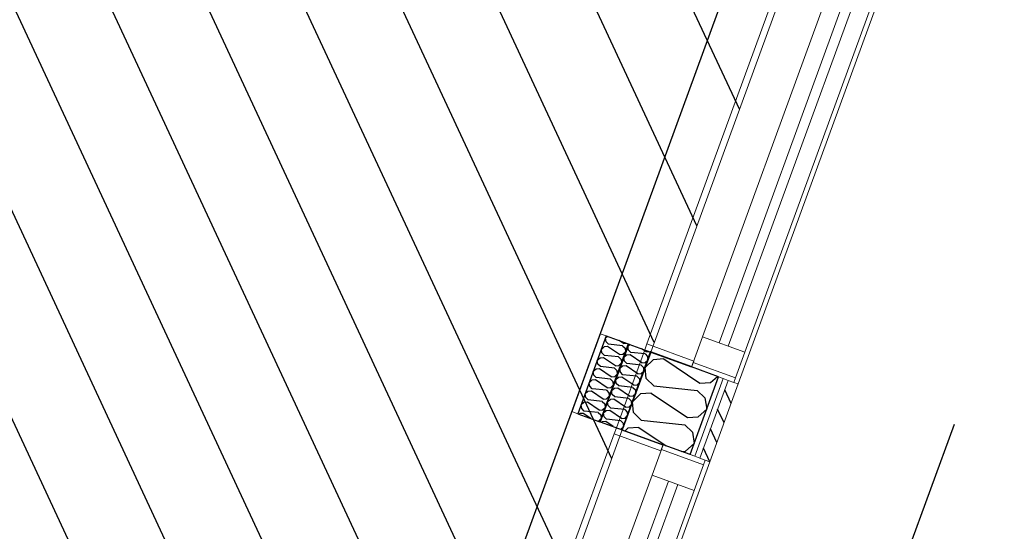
# Model space of a CAD drawing. Header units: millimetres. Extents: x 112481703 to 112588235, y 1264638581 to 1264713486.
# Tile 350 of 487: x 112581242 to 112583260, y 1264677144 to 1264678193. Entities that reach past the tile are written whole.
import ezdxf

# ---------------------------------------------------------------- set-up
doc = ezdxf.new("R2010")
doc.units = ezdxf.units.MM
doc.header["$LTSCALE"] = 0.5
doc.header["$MEASUREMENT"] = 0
doc.linetypes.add('Lang stiplet', pattern=[2116.666603, 1269.999981, -846.666622])
doc.linetypes.add('PLINE', pattern=[0])
for name, color, linetype, lineweight in [('234- Vinduer_ dører_ porter', 7, 'Continuous', 0), ('235- Utvendig kledning og overflate', 7, 'Continuous', 0), ('236- Innvendig kledning og overflate', 7, 'Continuous', 0), ('262- Taktekking', 7, 'Continuous', 0)]:
    doc.layers.add(name, color=color, linetype=linetype, lineweight=lineweight)
for name, color, linetype in [('266- Himling og innvendig overflate#1', 7, 'Continuous'), ('862- M___Nettoareal', 7, 'Continuous'), ('862- M___Nettoareal(Polylinje)', 7, 'Continuous'), ('LA_farge_dekke_asfalt2', 7, 'Continuous'), ('Yttervegger.A225', 7, 'Continuous'), ('Yttervegger.A225 (Skravur)', 7, 'Continuous')]:
    doc.layers.add(name, color=color, linetype=linetype)
pattern_1 = [(249.956, (112557650, 1264717795), (-81.357, 29.68231), [0, -50]), (249.956, (112557682.11, 1264717756.67), (-81.357, 29.68231), [0, -50])]

# ---------------------------------------------------------------- blocks, each defined once
blk = doc.blocks.new('Skiftestue_4_11', base_point=(112580807.9, 1264678110.6))
at = {"layer": '862- M___Nettoareal(Polylinje)', "linetype": 'PLINE', "flags": 128}
blk.add_lwpolyline([(112582951.7, 1264678973.6), (112578003.5, 1264680778.9), (112577386.7, 1264679088.4), (112579263.9, 1264678403.5), (112578798.8, 1264677128.7), (112581869.8, 1264676008.3)], close=True, dxfattribs=at)
blk = doc.blocks.new('*X380', base_point=(112557650, 1264717795))
at = {"layer": 'Yttervegger.A225 (Skravur)', "linetype": 'PLINE'}
for p, q in [((112582539.9, 1264677495.7), (112582523.8, 1264677479.8)), ((112582525.9, 1264677457.3), (112582523.8, 1264677479.8)), ((112582561.9, 1264677497.4), (112582539.9, 1264677495.7)), ((112582561.9, 1264677497.4), (112582636, 1264677447.3)), ((112582657.9, 1264677449), (112582672.2, 1264677461.3)), ((112582541.6, 1264677441.9), (112582525.9, 1264677457.3)), ((112582541.6, 1264677441.9), (112582630.6, 1264677432.5)), ((112582636, 1264677447.3), (112582657.9, 1264677449)), ((112582514.2, 1264677425.4), (112582498.1, 1264677409.5)), ((112582536.2, 1264677427.1), (112582514.2, 1264677425.4)), ((112582536.2, 1264677427.1), (112582610.3, 1264677377)), ((112582630.6, 1264677432.5), (112582646.3, 1264677417.1)), ((112582500.2, 1264677387), (112582498.1, 1264677409.5)), ((112582646.3, 1264677417.1), (112582650, 1264677393.9)), ((112582515.9, 1264677371.5), (112582500.2, 1264677387)), ((112582610.3, 1264677377), (112582632.3, 1264677378.7)), ((112582632.3, 1264677378.7), (112582650, 1264677393.9)), ((112582515.9, 1264677371.5), (112582604.9, 1264677362.2)), ((112582604.9, 1264677362.2), (112582620.6, 1264677346.7)), ((112582488.6, 1264677355.1), (112582482.8, 1264677349.4)), ((112582510.5, 1264677356.8), (112582488.6, 1264677355.1)), ((112582510.5, 1264677356.8), (112582566.6, 1264677318.8)), ((112582620.6, 1264677346.7), (112582624.3, 1264677323.6)), ((112582606.6, 1264677308.3), (112582624.3, 1264677323.6)), ((112582597.4, 1264677307.6), (112582606.6, 1264677308.3))]:
    blk.add_line(p, q, dxfattribs=at)
blk = doc.blocks.new('Vindu[17]', base_point=(112557650, 1264717795))
at = {"layer": '234- Vinduer_ dører_ porter', "linetype": 'PLINE'}
for p, q in [((112582999.5, 1264678821.5), (112582995, 1264678809.3)), ((112582527.5, 1264677527.9), (112582995, 1264678809.3)), ((112583090.8, 1264678774.3), (112582995, 1264678809.3)), ((112583091.9, 1264678777.1), (112583072.7, 1264678724.5)), ((112583095.3, 1264678786.5), (112583091.9, 1264678777.1)), ((112583091.9, 1264678777.1), (112583178.3, 1264678745.6)), ((112583150.7, 1264678766.3), (112583095.3, 1264678786.5)), ((112583150.7, 1264678766.3), (112583095.3, 1264678786.5)), ((112582714.7, 1264677445.8), (112583191.1, 1264678751.6)), ((112583160.1, 1264678762.9), (112583150.7, 1264678766.3)), ((112583160.1, 1264678762.9), (112583150.7, 1264678766.3)), ((112583170.4, 1264678759.1), (112583160.1, 1264678762.9)), ((112583170.4, 1264678759.1), (112583160.1, 1264678762.9)), ((112583181.7, 1264678755), (112583170.4, 1264678759.1)), ((112583181.7, 1264678755), (112583170.4, 1264678759.1)), ((112583178.3, 1264678745.6), (112583181.7, 1264678755)), ((112583191.1, 1264678751.6), (112583181.7, 1264678755)), ((112583159.1, 1264678693), (112583178.3, 1264678745.6)), ((112583072.7, 1264678724.5), (112582641.5, 1264677542.7)), ((112583106.5, 1264678712.2), (112582675.3, 1264677530.4)), ((112583072.7, 1264678724.5), (112583159.1, 1264678693)), ((112582694.1, 1264677523.5), (112583125.3, 1264678705.3)), ((112582727.9, 1264677511.2), (112583159.1, 1264678693)), ((112582641.5, 1264677542.7), (112582622.3, 1264677490.1)), ((112582727.9, 1264677511.2), (112582641.5, 1264677542.7)), ((112582523, 1264677515.7), (112582527.5, 1264677527.9)), ((112582623.3, 1264677492.9), (112582527.5, 1264677527.9)), ((112582708.7, 1264677458.6), (112582727.9, 1264677511.2)), ((112582622.3, 1264677490.1), (112582618.9, 1264677480.7)), ((112582674.3, 1264677460.5), (112582618.9, 1264677480.7)), ((112582674.3, 1264677460.5), (112582618.9, 1264677480.7)), ((112582622.3, 1264677490.1), (112582708.7, 1264677458.6)), ((112582683.7, 1264677457.1), (112582674.3, 1264677460.5)), ((112582683.7, 1264677457.1), (112582674.3, 1264677460.5)), ((112582705.3, 1264677449.2), (112582708.7, 1264677458.6)), ((112582694, 1264677453.3), (112582683.7, 1264677457.1)), ((112582694, 1264677453.3), (112582683.7, 1264677457.1)), ((112582705.3, 1264677449.2), (112582694, 1264677453.3)), ((112582705.3, 1264677449.2), (112582694, 1264677453.3)), ((112582714.7, 1264677445.8), (112582705.3, 1264677449.2))]:
    blk.add_line(p, q, dxfattribs=at)
blk = doc.blocks.new('Vindu[18]', base_point=(112557650, 1264717795))
at = {"layer": '234- Vinduer_ dører_ porter', "linetype": 'PLINE'}
for p, q in [((112581992.8, 1264676062.4), (112582460.3, 1264677343.8)), ((112582464.8, 1264677356), (112582460.3, 1264677343.8)), ((112582556.1, 1264677308.8), (112582460.3, 1264677343.8)), ((112582560.6, 1264677321), (112582557.2, 1264677311.6)), ((112582616, 1264677300.8), (112582560.6, 1264677321)), ((112582616, 1264677300.8), (112582560.6, 1264677321)), ((112582557.2, 1264677311.6), (112582538, 1264677259)), ((112582557.2, 1264677311.6), (112582643.6, 1264677280.1)), ((112582625.4, 1264677297.4), (112582616, 1264677300.8)), ((112582625.4, 1264677297.4), (112582616, 1264677300.8)), ((112582635.8, 1264677293.6), (112582625.4, 1264677297.4)), ((112582635.8, 1264677293.6), (112582625.4, 1264677297.4)), ((112582180, 1264675980.3), (112582656.4, 1264677286.1)), ((112582624.4, 1264677227.5), (112582643.6, 1264677280.1)), ((112582647, 1264677289.5), (112582635.8, 1264677293.6)), ((112582647, 1264677289.5), (112582635.8, 1264677293.6)), ((112582643.6, 1264677280.1), (112582647, 1264677289.5)), ((112582656.4, 1264677286.1), (112582647, 1264677289.5)), ((112582538, 1264677259), (112582106.8, 1264676077.2)), ((112582538, 1264677259), (112582624.4, 1264677227.5)), ((112582571.8, 1264677246.7), (112582140.6, 1264676064.9)), ((112582159.4, 1264676058), (112582590.6, 1264677239.8)), ((112582193.2, 1264676045.7), (112582624.4, 1264677227.5)), ((112582106.8, 1264676077.2), (112582087.6, 1264676024.6)), ((112582193.2, 1264676045.7), (112582106.8, 1264676077.2)), ((112581988.4, 1264676050.2), (112581992.8, 1264676062.4)), ((112582088.6, 1264676027.4), (112581992.8, 1264676062.4)), ((112582174, 1264675993.1), (112582193.2, 1264676045.7)), ((112582087.6, 1264676024.6), (112582084.2, 1264676015.2)), ((112582139.6, 1264675995), (112582084.2, 1264676015.2)), ((112582139.6, 1264675995), (112582084.2, 1264676015.2)), ((112582087.6, 1264676024.6), (112582174, 1264675993.1)), ((112582149, 1264675991.6), (112582139.6, 1264675995)), ((112582149, 1264675991.6), (112582139.6, 1264675995)), ((112582159.3, 1264675987.8), (112582149, 1264675991.6)), ((112582159.3, 1264675987.8), (112582149, 1264675991.6)), ((112582170.6, 1264675983.7), (112582159.3, 1264675987.8)), ((112582170.6, 1264675983.7), (112582159.3, 1264675987.8)), ((112582170.6, 1264675983.7), (112582174, 1264675993.1)), ((112582180, 1264675980.3), (112582170.6, 1264675983.7))]:
    blk.add_line(p, q, dxfattribs=at)
blk = doc.blocks.new('*X455', base_point=(112557650, 1264717795))
at = {"layer": 'Yttervegger.A225 (Skravur)', "linetype": 'PLINE'}
for p, q in [((112582446.8, 1264677543.5), (112582442.4, 1264677539.7)), ((112582443.6, 1264677532.2), (112582442.4, 1264677539.7)), ((112582439.8, 1264677521.8), (112582434.1, 1264677516.9)), ((112582446.9, 1264677522.4), (112582439.8, 1264677521.8)), ((112582448.7, 1264677527.2), (112582443.6, 1264677532.2)), ((112582471, 1264677506.1), (112582446.9, 1264677522.4)), ((112582477.6, 1264677524.2), (112582448.7, 1264677527.2)), ((112582479.3, 1264677528.9), (112582470.6, 1264677534.8)), ((112582477.6, 1264677524.2), (112582482.6, 1264677519.1)), ((112582479.3, 1264677528.9), (112582485.4, 1264677529.4)), ((112582482.6, 1264677519.1), (112582483.3, 1264677511.8)), ((112582431.5, 1264677499), (112582425.7, 1264677494.1)), ((112582438.6, 1264677499.6), (112582431.5, 1264677499)), ((112582435.3, 1264677509.4), (112582434.1, 1264677516.9)), ((112582440.4, 1264677504.4), (112582435.3, 1264677509.4)), ((112582462.7, 1264677483.3), (112582438.6, 1264677499.6)), ((112582469.2, 1264677501.3), (112582440.4, 1264677504.4)), ((112582469.2, 1264677501.3), (112582474.3, 1264677496.3)), ((112582471, 1264677506.1), (112582478.1, 1264677506.7)), ((112582478.1, 1264677506.7), (112582483.3, 1264677511.8)), ((112582426.9, 1264677486.6), (112582425.7, 1264677494.1)), ((112582432, 1264677481.6), (112582426.9, 1264677486.6)), ((112582460.9, 1264677478.5), (112582432, 1264677481.6)), ((112582460.9, 1264677478.5), (112582466, 1264677473.5)), ((112582462.7, 1264677483.3), (112582469.8, 1264677483.9)), ((112582469.8, 1264677483.9), (112582475, 1264677489)), ((112582474.3, 1264677496.3), (112582475, 1264677489)), ((112582423.2, 1264677476.2), (112582417.4, 1264677471.3)), ((112582418.6, 1264677463.8), (112582417.4, 1264677471.3)), ((112582423.7, 1264677458.8), (112582418.6, 1264677463.8)), ((112582430.3, 1264677476.8), (112582423.2, 1264677476.2)), ((112582452.6, 1264677455.7), (112582423.7, 1264677458.8)), ((112582454.3, 1264677460.5), (112582430.3, 1264677476.8)), ((112582454.3, 1264677460.5), (112582461.5, 1264677461.1)), ((112582461.5, 1264677461.1), (112582466.7, 1264677466.2)), ((112582466, 1264677473.5), (112582466.7, 1264677466.2)), ((112582414.8, 1264677453.4), (112582409.1, 1264677448.5)), ((112582410.3, 1264677441), (112582409.1, 1264677448.5)), ((112582415.4, 1264677435.9), (112582410.3, 1264677441)), ((112582422, 1264677454), (112582414.8, 1264677453.4)), ((112582446, 1264677437.7), (112582422, 1264677454)), ((112582446, 1264677437.7), (112582453.1, 1264677438.3)), ((112582452.6, 1264677455.7), (112582457.7, 1264677450.7)), ((112582453.1, 1264677438.3), (112582458.4, 1264677443.4)), ((112582457.7, 1264677450.7), (112582458.4, 1264677443.4)), ((112582406.5, 1264677430.6), (112582400.8, 1264677425.6)), ((112582402, 1264677418.1), (112582400.8, 1264677425.6)), ((112582407.1, 1264677413.1), (112582402, 1264677418.1)), ((112582413.6, 1264677431.2), (112582406.5, 1264677430.6)), ((112582437.7, 1264677414.9), (112582413.6, 1264677431.2)), ((112582444.3, 1264677432.9), (112582415.4, 1264677435.9)), ((112582444.3, 1264677432.9), (112582449.4, 1264677427.9)), ((112582444.8, 1264677415.4), (112582450, 1264677420.6)), ((112582449.4, 1264677427.9), (112582450, 1264677420.6)), ((112582398.2, 1264677407.8), (112582392.5, 1264677402.8)), ((112582393.7, 1264677395.3), (112582392.5, 1264677402.8)), ((112582405.3, 1264677408.3), (112582398.2, 1264677407.8)), ((112582429.4, 1264677392.1), (112582405.3, 1264677408.3)), ((112582435.9, 1264677410.1), (112582407.1, 1264677413.1)), ((112582435.9, 1264677410.1), (112582441, 1264677405.1)), ((112582436.5, 1264677392.6), (112582441.7, 1264677397.8)), ((112582437.7, 1264677414.9), (112582444.8, 1264677415.4)), ((112582441, 1264677405.1), (112582441.7, 1264677397.8)), ((112582389.9, 1264677385), (112582388.5, 1264677383.8)), ((112582397, 1264677385.5), (112582389.9, 1264677385)), ((112582398.8, 1264677390.3), (112582393.7, 1264677395.3)), ((112582412.5, 1264677375.1), (112582397, 1264677385.5)), ((112582427.6, 1264677387.3), (112582398.8, 1264677390.3)), ((112582427.6, 1264677387.3), (112582432.7, 1264677382.3)), ((112582429.4, 1264677392.1), (112582436.5, 1264677392.6)), ((112582432.7, 1264677382.3), (112582433.4, 1264677375)), ((112582427.1, 1264677369.7), (112582428.2, 1264677369.8)), ((112582428.2, 1264677369.8), (112582433.4, 1264677375))]:
    blk.add_line(p, q, dxfattribs=at)
blk = doc.blocks.new('*X472', base_point=(112557650, 1264717795))
at = {"layer": 'Yttervegger.A225 (Skravur)', "linetype": 'PLINE'}
for p, q in [((112582492.8, 1264677526.7), (112582488.4, 1264677522.9)), ((112582489.6, 1264677515.4), (112582488.4, 1264677522.9)), ((112582485.8, 1264677505.1), (112582480.1, 1264677500.1)), ((112582481.3, 1264677492.6), (112582480.1, 1264677500.1)), ((112582493, 1264677505.6), (112582485.8, 1264677505.1)), ((112582494.7, 1264677510.4), (112582489.6, 1264677515.4)), ((112582517, 1264677489.3), (112582493, 1264677505.6)), ((112582523.6, 1264677507.4), (112582494.7, 1264677510.4)), ((112582525.3, 1264677512.2), (112582516.6, 1264677518)), ((112582523.6, 1264677507.4), (112582528.7, 1264677502.4)), ((112582525.3, 1264677512.2), (112582531.5, 1264677512.6)), ((112582528.7, 1264677502.4), (112582529.4, 1264677495)), ((112582477.5, 1264677482.2), (112582471.8, 1264677477.3)), ((112582484.6, 1264677482.8), (112582477.5, 1264677482.2)), ((112582486.4, 1264677487.6), (112582481.3, 1264677492.6)), ((112582508.7, 1264677466.5), (112582484.6, 1264677482.8)), ((112582515.3, 1264677484.5), (112582486.4, 1264677487.6)), ((112582515.3, 1264677484.5), (112582520.4, 1264677479.5)), ((112582517, 1264677489.3), (112582524.1, 1264677489.9)), ((112582520.4, 1264677479.5), (112582521, 1264677472.2)), ((112582524.1, 1264677489.9), (112582529.4, 1264677495)), ((112582469.2, 1264677459.4), (112582463.5, 1264677454.5)), ((112582476.3, 1264677460), (112582469.2, 1264677459.4)), ((112582473, 1264677469.8), (112582471.8, 1264677477.3)), ((112582478.1, 1264677464.8), (112582473, 1264677469.8)), ((112582500.4, 1264677443.7), (112582476.3, 1264677460)), ((112582506.9, 1264677461.7), (112582478.1, 1264677464.8)), ((112582506.9, 1264677461.7), (112582512, 1264677456.7)), ((112582508.7, 1264677466.5), (112582515.8, 1264677467.1)), ((112582515.8, 1264677467.1), (112582521, 1264677472.2)), ((112582464.7, 1264677447), (112582463.5, 1264677454.5)), ((112582469.8, 1264677442), (112582464.7, 1264677447)), ((112582498.6, 1264677438.9), (112582469.8, 1264677442)), ((112582498.6, 1264677438.9), (112582503.7, 1264677433.9)), ((112582500.4, 1264677443.7), (112582507.5, 1264677444.3)), ((112582507.5, 1264677444.3), (112582512.7, 1264677449.4)), ((112582512, 1264677456.7), (112582512.7, 1264677449.4)), ((112582460.9, 1264677436.6), (112582455.1, 1264677431.7)), ((112582456.3, 1264677424.2), (112582455.1, 1264677431.7)), ((112582461.4, 1264677419.2), (112582456.3, 1264677424.2)), ((112582468, 1264677437.2), (112582460.9, 1264677436.6)), ((112582490.3, 1264677416.1), (112582461.4, 1264677419.2)), ((112582492, 1264677420.9), (112582468, 1264677437.2)), ((112582492, 1264677420.9), (112582499.2, 1264677421.5)), ((112582499.2, 1264677421.5), (112582504.4, 1264677426.6)), ((112582503.7, 1264677433.9), (112582504.4, 1264677426.6)), ((112582452.6, 1264677413.8), (112582446.8, 1264677408.8)), ((112582448, 1264677401.4), (112582446.8, 1264677408.8)), ((112582453.1, 1264677396.3), (112582448, 1264677401.4)), ((112582459.7, 1264677414.4), (112582452.6, 1264677413.8)), ((112582483.7, 1264677398.1), (112582459.7, 1264677414.4)), ((112582483.7, 1264677398.1), (112582490.8, 1264677398.6)), ((112582490.3, 1264677416.1), (112582495.4, 1264677411.1)), ((112582490.8, 1264677398.6), (112582496.1, 1264677403.8)), ((112582495.4, 1264677411.1), (112582496.1, 1264677403.8)), ((112582444.2, 1264677391), (112582438.5, 1264677386)), ((112582439.7, 1264677378.5), (112582438.5, 1264677386)), ((112582444.8, 1264677373.5), (112582439.7, 1264677378.5)), ((112582451.4, 1264677391.6), (112582444.2, 1264677391)), ((112582475.4, 1264677375.3), (112582451.4, 1264677391.6)), ((112582482, 1264677393.3), (112582453.1, 1264677396.3)), ((112582482, 1264677393.3), (112582487.1, 1264677388.3)), ((112582482.5, 1264677375.8), (112582487.7, 1264677381)), ((112582487.1, 1264677388.3), (112582487.7, 1264677381)), ((112582435.9, 1264677368.2), (112582434.6, 1264677367)), ((112582443, 1264677368.7), (112582435.9, 1264677368.2)), ((112582458.5, 1264677358.3), (112582443, 1264677368.7)), ((112582473.6, 1264677370.5), (112582444.8, 1264677373.5)), ((112582473.6, 1264677370.5), (112582478.7, 1264677365.5)), ((112582474.2, 1264677353), (112582479.4, 1264677358.2)), ((112582475.4, 1264677375.3), (112582482.5, 1264677375.8)), ((112582478.7, 1264677365.5), (112582479.4, 1264677358.2)), ((112582473.1, 1264677352.9), (112582474.2, 1264677353))]:
    blk.add_line(p, q, dxfattribs=at)
blk = doc.blocks.new('Simple Window Opening[30]', base_point=(112557650, 1264717795))
at = {"layer": '234- Vinduer_ dører_ porter', "linetype": 'PLINE'}
for p, q in [((112581897.2, 1264676083.4), (112582373.7, 1264677389.2)), ((112582373.7, 1264677389.2), (112582385.9, 1264677384.8)), ((112582385.9, 1264677384.8), (112582431, 1264677368.3)), ((112582431, 1264677368.3), (112582431.9, 1264677368)), ((112582431.9, 1264677368), (112582477, 1264677351.5)), ((112582000.6, 1264676045.7), (112582477, 1264677351.5)), ((112581897.2, 1264676083.4), (112581909.5, 1264676079)), ((112581909.5, 1264676079), (112581954.6, 1264676062.5)), ((112581954.6, 1264676062.5), (112581955.5, 1264676062.2)), ((112581955.5, 1264676062.2), (112582000.6, 1264676045.7))]:
    blk.add_line(p, q, dxfattribs=at)
blk = doc.blocks.new('Simple Window Opening[31]', base_point=(112557650, 1264717795))
at = {"layer": '234- Vinduer_ dører_ porter', "linetype": 'PLINE'}
for p, q in [((112582431.9, 1264677548.9), (112582908.3, 1264678854.7)), ((112582908.3, 1264678854.7), (112582920.5, 1264678850.3)), ((112582920.5, 1264678850.3), (112582965.6, 1264678833.8)), ((112582965.6, 1264678833.8), (112582966.6, 1264678833.5)), ((112582966.6, 1264678833.5), (112583011.7, 1264678817)), ((112582535.3, 1264677511.2), (112583011.7, 1264678817)), ((112582431.9, 1264677548.9), (112582444.1, 1264677544.5)), ((112582444.1, 1264677544.5), (112582489.2, 1264677528)), ((112582489.2, 1264677528), (112582490.2, 1264677527.7)), ((112582490.2, 1264677527.7), (112582535.3, 1264677511.2))]:
    blk.add_line(p, q, dxfattribs=at)

msp = doc.modelspace()

# ---------------------------------------------------------------- hatches: boundary and pattern name
at = {"layer": '262- Taktekking', "linetype": 'Continuous'}
h = msp.add_hatch(dxfattribs=at)
h.set_pattern_fill('Membran', color=256, style=0, pattern_type=2)
h.set_pattern_definition([(249.95599, (112557650, 1264717795), (-65.76007, 23.99193), [])])
h.paths.add_polyline_path([(112582489.2, 1264677528), (112582431, 1264677368.3), (112582431.9, 1264677368), (112582490.2, 1264677527.7)])
at = {"layer": 'LA_farge_dekke_asfalt2', "linetype": 'Continuous'}
h = msp.add_hatch(dxfattribs=at)
h.set_pattern_fill('Murverk', color=256, style=0, pattern_type=2)
h.set_pattern_definition([(294.956, (112557650, 1264717795), (163.1938, 75.94596), [])])
h.paths.add_polyline_path([(112562670.3, 1264672618.4), (112565507.4, 1264680394.8), (112573384.4, 1264677521), (112579262.4, 1264693632), (112587341.4, 1264690684.4), (112579714.9, 1264669780.9), (112576475.3, 1264670962.9), (112575386.6, 1264667979)])
at = {"layer": 'Yttervegger.A225 (Skravur)', "linetype": 'Continuous'}
h = msp.add_hatch(dxfattribs=at)
h.set_pattern_fill('Prikker_tett', color=256, style=0, pattern_type=2)
h.set_pattern_definition(pattern_1)
h.paths.add_polyline_path([(112582431.9, 1264677548.9), (112582373.7, 1264677389.2), (112582385.9, 1264677384.8), (112582444.1, 1264677544.5)])
h = msp.add_hatch(dxfattribs=at)
h.set_pattern_fill('Prikker_tett', color=256, style=0, pattern_type=2)
h.set_pattern_definition(pattern_1)
h.paths.add_polyline_path([(112582527.5, 1264677527.9), (112582523, 1264677515.7), (112582534.3, 1264677511.6), (112582534.7, 1264677512.5), (112582619.2, 1264677481.7), (112582623.3, 1264677492.9)])
h = msp.add_hatch(dxfattribs=at)
h.set_pattern_fill('Prikker_tett', color=256, style=0, pattern_type=2)
h.set_pattern_definition(pattern_1)
h.paths.add_polyline_path([(112582523, 1264677515.7), (112582464.8, 1264677356), (112582476.1, 1264677351.9), (112582534.3, 1264677511.6)])
for points in [[(112582477, 1264677351.5), (112582535.3, 1264677511.2), (112582534.3, 1264677511.6), (112582476.1, 1264677351.9)], [(112582534.7, 1264677512.5), (112582534.3, 1264677511.6), (112582535.3, 1264677511.2), (112582618.9, 1264677480.7), (112582619.2, 1264677481.7)], [(112582476.1, 1264677351.9), (112582475.7, 1264677350.9), (112582560.3, 1264677320.1), (112582560.6, 1264677321), (112582477, 1264677351.5)]]:
    msp.add_hatch(color=256, dxfattribs=at).paths.add_polyline_path(points)
h = msp.add_hatch(dxfattribs=at)
h.set_pattern_fill('Prikker_tett', color=256, style=0, pattern_type=2)
h.set_pattern_definition(pattern_1)
h.paths.add_polyline_path([(112582674.3, 1264677460.5), (112582616, 1264677300.8), (112582625.4, 1264677297.4), (112582683.7, 1264677457.1)])
h = msp.add_hatch(dxfattribs=at)
h.set_pattern_fill('Skrålinjer_1', color=256, style=0, pattern_type=2)
h.set_pattern_definition([(114.95599, (112557650, 1264717795), (27.198964, 12.65766), [])])
h.paths.add_polyline_path([(112582714.7, 1264677445.8), (112582705.3, 1264677449.2), (112582694, 1264677453.3), (112582635.8, 1264677293.6), (112582647, 1264677289.5), (112582656.4, 1264677286.1)])
h = msp.add_hatch(dxfattribs=at)
h.set_pattern_fill('Prikker_tett', color=256, style=0, pattern_type=2)
h.set_pattern_definition(pattern_1)
h.paths.add_polyline_path([(112582464.8, 1264677356), (112582460.3, 1264677343.8), (112582556.1, 1264677308.8), (112582560.3, 1264677320.1), (112582475.7, 1264677350.9), (112582476.1, 1264677351.9)])

# ---------------------------------------------------------------- linework, layer by layer
at = {"layer": '235- Utvendig kledning og overflate', "linetype": 'PLINE'}
for p, q in [((112582683.7, 1264677457.1), (112582674.3, 1264677460.5)), ((112582625.4, 1264677297.4), (112582683.7, 1264677457.1)), ((112582635.8, 1264677293.6), (112582694, 1264677453.3)), ((112582694, 1264677453.3), (112582683.7, 1264677457.1)), ((112582705.3, 1264677449.2), (112582694, 1264677453.3)), ((112582714.7, 1264677445.8), (112582705.3, 1264677449.2)), ((112582625.4, 1264677297.4), (112582616, 1264677300.8)), ((112582635.8, 1264677293.6), (112582625.4, 1264677297.4)), ((112582647, 1264677289.5), (112582635.8, 1264677293.6)), ((112582656.4, 1264677286.1), (112582647, 1264677289.5))]:
    msp.add_line(p, q, dxfattribs=at)
at = {"layer": '235- Utvendig kledning og overflate', "linetype": 'PLINE', "flags": 128}
msp.add_lwpolyline([(112582656.4, 1264677286.1), (112582714.7, 1264677445.8)], dxfattribs=at)
at = {"layer": '236- Innvendig kledning og overflate', "linetype": 'PLINE'}
for p, q in [((112582431.9, 1264677548.9), (112582444.1, 1264677544.5)), ((112582523, 1264677515.7), (112582527.5, 1264677527.9)), ((112582623.3, 1264677492.9), (112582527.5, 1264677527.9)), ((112582534.3, 1264677511.6), (112582476.1, 1264677351.9)), ((112582534.3, 1264677511.6), (112582534.7, 1264677512.5)), ((112582534.7, 1264677512.5), (112582619.2, 1264677481.7)), ((112582618.9, 1264677480.7), (112582619.2, 1264677481.7)), ((112582619.2, 1264677481.7), (112582623.3, 1264677492.9)), ((112582373.7, 1264677389.2), (112582385.9, 1264677384.8)), ((112582464.8, 1264677356), (112582460.3, 1264677343.8)), ((112582556.1, 1264677308.8), (112582460.3, 1264677343.8)), ((112582476.1, 1264677351.9), (112582475.7, 1264677350.9)), ((112582475.7, 1264677350.9), (112582560.3, 1264677320.1)), ((112582560.3, 1264677320.1), (112582556.1, 1264677308.8)), ((112582560.6, 1264677321), (112582560.3, 1264677320.1))]:
    msp.add_line(p, q, dxfattribs=at)
at = {"layer": '236- Innvendig kledning og overflate', "linetype": 'PLINE', "flags": 128}
for points in [[(112582523, 1264677515.7), (112582464.8, 1264677356)], [(112582477, 1264677351.5), (112582535.3, 1264677511.2)]]:
    msp.add_lwpolyline(points, dxfattribs=at)
at = {"layer": '266- Himling og innvendig overflate#1', "linetype": 'Lang stiplet'}
msp.add_lwpolyline([(112588235.4, 1264691281.6), (112578984.8, 1264665926.4), (112562432.1, 1264671965.5), (112565811.5, 1264681228.3), (112572876, 1264678650.9), (112578747.2, 1264694743.3)], close=True, dxfattribs=at)
at = {"layer": 'Yttervegger.A225', "linetype": 'PLINE'}
for p, q in [((112582444.1, 1264677544.5), (112582385.9, 1264677384.8)), ((112582444.1, 1264677544.5), (112582489.2, 1264677528)), ((112582489.2, 1264677528), (112582431, 1264677368.3)), ((112582490.2, 1264677527.7), (112582431.9, 1264677368)), ((112582489.2, 1264677528), (112582490.2, 1264677527.7)), ((112582490.2, 1264677527.7), (112582535.3, 1264677511.2)), ((112582535.3, 1264677511.2), (112582477, 1264677351.5)), ((112582535.3, 1264677511.2), (112582618.9, 1264677480.7)), ((112582674.3, 1264677460.5), (112582618.9, 1264677480.7)), ((112582616, 1264677300.8), (112582674.3, 1264677460.5)), ((112582385.9, 1264677384.8), (112582431, 1264677368.3)), ((112582431, 1264677368.3), (112582431.9, 1264677368)), ((112582431.9, 1264677368), (112582477, 1264677351.5)), ((112582477, 1264677351.5), (112582560.6, 1264677321)), ((112582616, 1264677300.8), (112582560.6, 1264677321))]:
    msp.add_line(p, q, dxfattribs=at)
at = {"layer": 'Yttervegger.A225', "linetype": 'PLINE', "flags": 128}
msp.add_lwpolyline([(112582431.9, 1264677548.9), (112582373.7, 1264677389.2)], dxfattribs=at)

# ---------------------------------------------------------------- block references
at = {"layer": '234- Vinduer_ dører_ porter', "linetype": 'PLINE'}
for name in ['Simple Window Opening[31]', 'Vindu[17]', 'Simple Window Opening[30]', 'Vindu[18]']:
    msp.add_blockref(name, (112557650, 1264717795), dxfattribs=at)
at = {"layer": '862- M___Nettoareal', "linetype": 'Continuous'}
msp.add_blockref('Skiftestue_4_11', (112580807.9, 1264678110.6), dxfattribs=at)
at = {"layer": 'Yttervegger.A225'}
for name in ['*X455', '*X472', '*X380']:
    msp.add_blockref(name, (112557650, 1264717795), dxfattribs=at)

doc.saveas('drawing.dxf')
